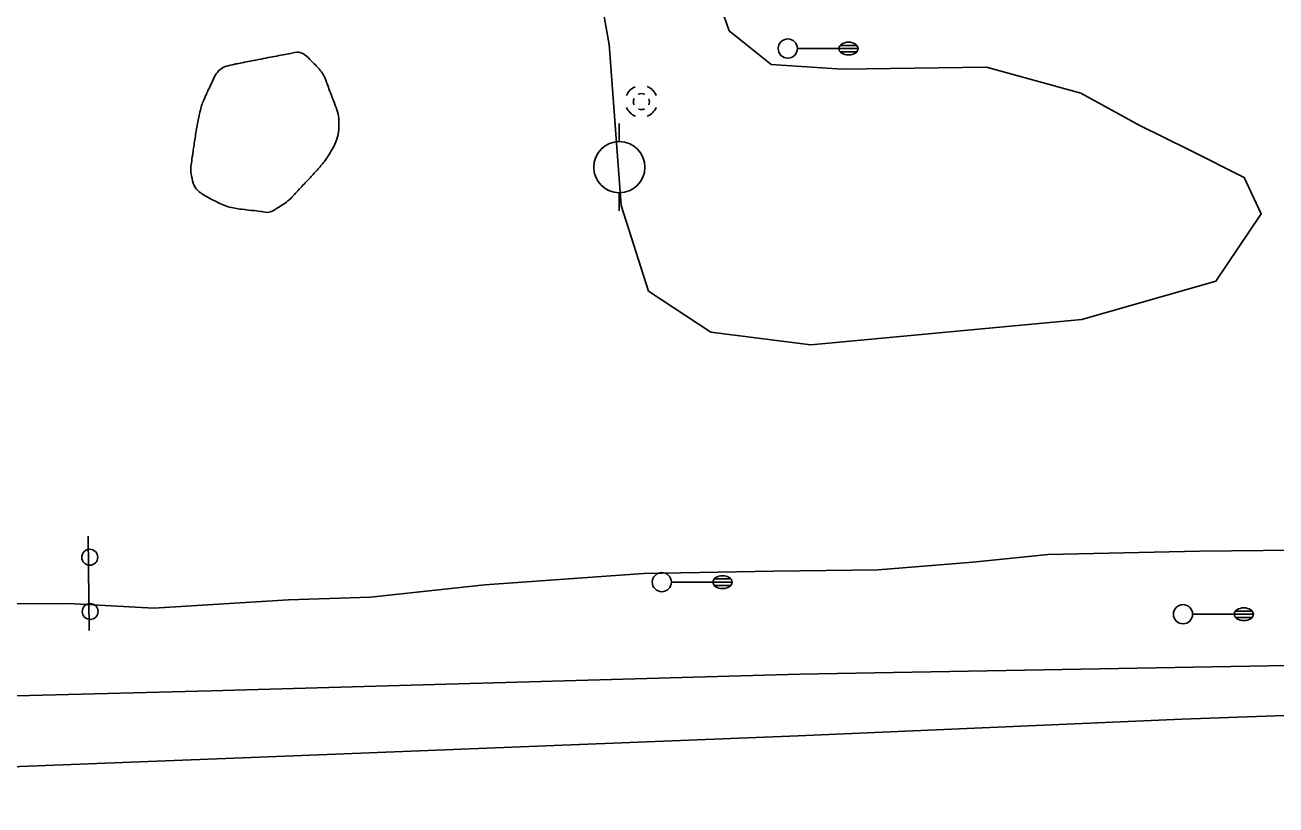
# Model space of a CAD drawing. Extents: x 2145380 to 2157287, y 139568 to 149130.
# Drawn here: x 2149525.2 to 2149720.9, y 143119.8 to 143241.9 of the extents above; entities that cross this region are included whole.
import ezdxf

# ---------------------------------------------------------------- set-up
doc = ezdxf.new("R2010")
doc.units = 0
for name, color, linetype in [('TOPO_Asphalt', 7, 'Continuous'), ('TOPO_DRAIN_Manhole', 7, 'Continuous'), ('TOPO_Flowline', 7, 'Continuous'), ('TOPO_Light Pole', 7, 'Continuous'), ('TOPO_Misc', 7, 'Continuous'), ('TOPO_Power Pole', 7, 'Continuous'), ('TOPO_Sign', 7, 'Continuous'), ('TOPO_Tree Line', 7, 'Continuous')]:
    doc.layers.add(name, color=color, linetype=linetype)

# ---------------------------------------------------------------- blocks, each defined once
blk = doc.blocks.new('MHEXST')
at = {"layer": 'TOPO_DRAIN_Manhole'}
for centre, radius, start, end in [((-0.14, 0.26), 12.7, 112.97475, 158.26364), ((-0.14, 0.26), 12.7, 22.07441, 68.69913), ((-0.08, 0.11), 6.35, 157.97219, 204.16105), ((-0.08, 0.11), 6.35, 66.19406, 113.69103), ((-0.08, 0.11), 6.35, 336.80229, 21.40458), ((-0.14, 0.26), 12.7, 202.6921, 248.19382), ((-0.08, 0.11), 6.35, 248.57914, 293.19947), ((-0.14, 0.26), 12.7, 291.79631, 337.30323)]:
    blk.add_arc(centre, radius, start, end, dxfattribs=at)
blk = doc.blocks.new('LP')
at = {"layer": 'TOPO_Light Pole'}
blk.add_line((3.81, 0), (20.32, 0), dxfattribs=at)
for points in [[(20.32, 0), (27.94, 0)], [(20.32, 0), (23.5, 0)], [(20.83, 1.27), (27.43, 1.27)], [(20.83, 1.27), (23.5, 1.27)], [(23.71, 1.27), (27.43, 1.27)], [(23.71, 0), (27.94, 0)], [(20.83, -1.27), (27.43, -1.27)], [(20.83, -1.27), (23.5, -1.27)], [(23.71, -1.27), (27.43, -1.27)]]:
    blk.add_lwpolyline(points, dxfattribs=at)
blk.add_circle((0, 0), 3.81, dxfattribs=at)
blk.add_ellipse((24.13, 0), major_axis=(3.81, 0), ratio=0.666667, dxfattribs=at)
blk = doc.blocks.new('POST')
at = {"layer": 'TOPO_Misc'}
for start, end in [(90, 180), (180, 270), (360, 90), (270, 0)]:
    blk.add_arc((-0.01, 0.03), 3.16, start, end, dxfattribs=at)
blk = doc.blocks.new('POWPOL')
at = {"layer": 'TOPO_Power Pole'}
for p, q in [((0, 10.16), (0, 17.34)), ((0, -10.16), (0, -17.34))]:
    blk.add_line(p, q, dxfattribs=at)
blk.add_circle((0, 0), 10.16, dxfattribs=at)

msp = doc.modelspace()

# ---------------------------------------------------------------- linework, layer by layer
at = {"layer": 'TOPO_Asphalt'}
for points in [[(2149400.34, 143134.42), (2149468.99, 143135.48), (2149554.31, 143137.66), (2149646.43, 143140.26), (2149722.66, 143141.64), (2149802.07, 143142.76), (2149856.85, 143143.73), (2149898, 143144.95), (2149938.11, 143145.43), (2150017.48, 143145.88), (2150088.05, 143146.71), (2150089.81, 143146.7), (2150092.38, 143146.95), (2150096.04, 143147.56), (2150096.61, 143147.64)], [(2149760.29, 143135.18), (2149706.18, 143133.23), (2149646.18, 143130.64), (2149563.22, 143127.34), (2149492.19, 143124.57), (2149439.79, 143122.86), (2149401.65, 143122.37), (2149352.53, 143121.89), (2149310.4, 143121.73), (2149266.47, 143121.2), (2149225.65, 143120.87), (2149187.71, 143120.48), (2149146.95, 143120.06), (2149114.3, 143119.81)]]:
    msp.add_lwpolyline(points, dxfattribs=at)
at = {"layer": 'TOPO_Flowline'}
msp.add_lwpolyline([(2149506.14, 143151.23), (2149531.98, 143151.36), (2149545.34, 143150.62), (2149566.38, 143151.89), (2149579.23, 143152.35), (2149597.11, 143154.28), (2149621.94, 143156.04), (2149642.34, 143156.42), (2149658.68, 143156.59), (2149673.47, 143157.81), (2149685.28, 143159.01), (2149708.97, 143159.54), (2149728.94, 143159.73), (2149753.29, 143160.28), (2149780.75, 143163.81), (2149793.07, 143165.2), (2149809.24, 143165.77), (2149819.21, 143166.03), (2149835.92, 143166.63)], dxfattribs=at)
at = {"layer": 'TOPO_Sign'}
msp.add_lwpolyline([(2149535.05, 143161.89), (2149535.21, 143147.14)], dxfattribs=at)
at = {"layer": 'TOPO_Tree Line'}
for points in [[(2149612.75, 143260.15), (2149616.57, 143238.81), (2149618.47, 143213.64), (2149622.74, 143200.22), (2149632.49, 143193.77), (2149648.14, 143191.79), (2149690.55, 143195.79), (2149711.53, 143201.77), (2149718.59, 143212.33), (2149715.93, 143218.01), (2149707.45, 143222.29), (2149699.54, 143226.21), (2149690.41, 143231.17), (2149675.64, 143235.27)], [(2149675.64, 143235.27), (2149653.07, 143234.96), (2149641.94, 143235.67), (2149635.38, 143240.96), (2149632.08, 143250.39)]]:
    msp.add_lwpolyline(points, dxfattribs=at)
msp.add_open_spline([(2149559.28, 143235.99), (2149558.71, 143235.87), (2149558.13, 143235.75), (2149557.56, 143235.63), (2149555.49, 143235.19), (2149554.34, 143232.76), (2149553.43, 143230.78), (2149553.03, 143229.9), (2149552.72, 143229.03), (2149552.52, 143228.1), (2149552.03, 143225.88), (2149551.7, 143223.65), (2149551.38, 143221.42), (2149551.21, 143220.28), (2149551.02, 143219.09), (2149551.28, 143217.95), (2149551.67, 143216.26), (2149553.25, 143215.14), (2149554.88, 143214.33), (2149556.96, 143213.3), (2149559.06, 143213.02), (2149561.19, 143212.79), (2149562.21, 143212.68), (2149563.33, 143212.42), (2149564.29, 143212.99), (2149566.44, 143214.28), (2149567.86, 143215.95), (2149569.47, 143217.64), (2149570.11, 143218.32), (2149570.74, 143218.99), (2149571.35, 143219.7), (2149571.9, 143220.34), (2149572.37, 143220.97), (2149572.84, 143221.74), (2149573.71, 143223.2), (2149574.25, 143224.74), (2149574.29, 143226.27), (2149574.32, 143227.59), (2149573.86, 143228.95), (2149573.34, 143230.28), (2149572.51, 143232.43), (2149571.89, 143234.31), (2149570.11, 143236.12), (2149569.25, 143237), (2149568.26, 143237.71), (2149567.21, 143237.51), (2149564.57, 143237.01), (2149561.92, 143236.5), (2149559.28, 143235.99), (2149559.28, 143235.99)], degree=3, dxfattribs=at)

# ---------------------------------------------------------------- block references
at = {"layer": 'TOPO_DRAIN_Manhole', "xscale": 0.19685000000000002, "yscale": 0.19685000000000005}
msp.add_blockref('MHEXST', (2149621.65, 143229.85), dxfattribs=at)
at = {"layer": 'TOPO_Light Pole', "xscale": 0.39370000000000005, "yscale": 0.3937000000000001}
for p in [(2149644.53, 143238.17), (2149624.82, 143154.68), (2149706.39, 143149.66)]:
    msp.add_blockref('LP', p, dxfattribs=at)
at = {"layer": 'TOPO_Misc', "xscale": 0.39370000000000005, "yscale": 0.3937000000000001}
for p in [(2149535.3, 143158.56), (2149535.37, 143150.07)]:
    msp.add_blockref('POST', p, dxfattribs=at)
at = {"layer": 'TOPO_Power Pole', "xscale": 0.39370000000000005, "yscale": 0.3937000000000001}
msp.add_blockref('POWPOL', (2149618.17, 143219.61), dxfattribs=at)

doc.saveas('drawing.dxf')
